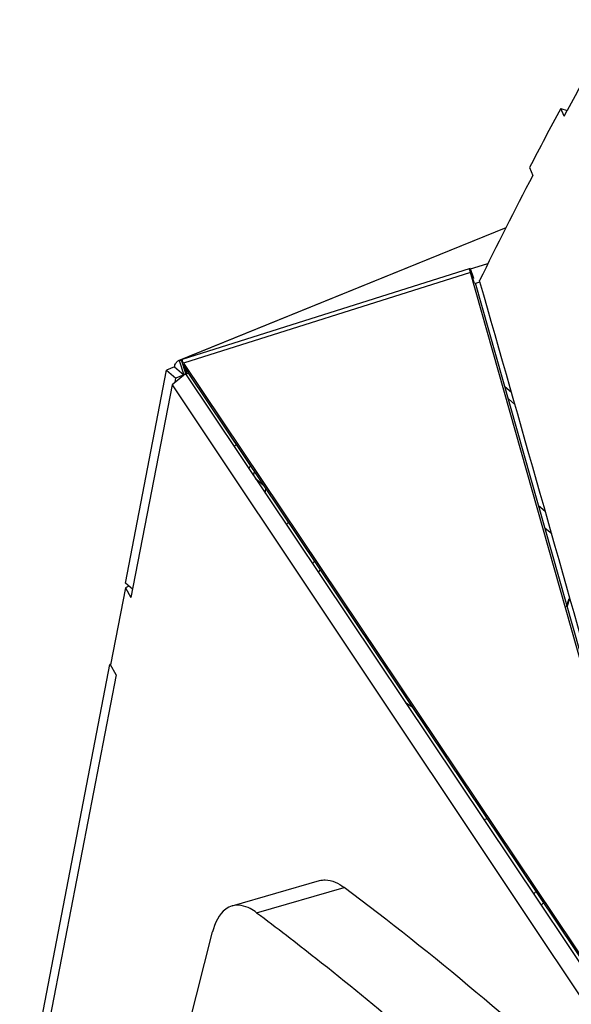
# Model space of a CAD drawing. Header units: millimetres. Extents: x 0 to 420, y 0 to 297.
# Tile 407 of 502: x 310 to 315, y 218 to 227. Entities that reach past the tile are written whole.
import ezdxf

# ---------------------------------------------------------------- set-up
doc = ezdxf.new("R2010")
doc.units = ezdxf.units.MM
doc.header["$LTSCALE"] = 23.1
doc.layers.get('0').update_dxf_attribs({"linetype": 'CONTINUOUS'})

msp = doc.modelspace()

# ---------------------------------------------------------------- linework, layer by layer
at = {"color": 7, "linetype": 'CONTINUOUS'}
for p, q in [((315.0962, 226.4539), (315.1601, 226.4346)), ((314.5523, 225.2728), (311.3068, 223.9543)), ((314.5516, 225.2715), (311.316, 223.9569)), ((314.1991, 224.8683), (311.3449, 223.968)), ((314.1928, 224.8613), (314.3748, 224.9187)), ((314.1991, 224.8683), (314.1928, 224.8613)), ((314.24, 224.7197), (314.1928, 224.8613)), ((314.1983, 224.8664), (314.1991, 224.8683)), ((314.1991, 224.8683), (314.231, 224.7727)), ((314.2016, 224.8302), (311.3573, 223.933)), ((314.2016, 224.8302), (314.2302, 224.7714)), ((316.7187, 215.9412), (314.2016, 224.8302)), ((311.2697, 223.895), (311.1893, 223.8624)), ((311.2697, 223.895), (311.3632, 223.8153)), ((311.316, 223.9569), (311.3385, 223.961)), ((311.316, 223.9569), (311.3632, 223.8153)), ((311.3385, 223.961), (311.3449, 223.968)), ((311.3858, 223.8194), (311.3385, 223.961)), ((311.3566, 223.9327), (311.3921, 223.8264)), ((311.3573, 223.933), (316.7187, 215.9412)), ((311.3573, 223.933), (311.407, 223.831)), ((310.7833, 221.7536), (311.1893, 223.8624)), ((311.1893, 223.8624), (311.2828, 223.7826)), ((311.3782, 223.8265), (311.2448, 223.7186)), ((311.3782, 223.8265), (316.7802, 215.7576)), ((311.2448, 223.7186), (310.838, 221.6125)), ((311.2448, 223.7186), (314.6613, 218.6027)), ((314.5421, 223.7013), (314.6067, 223.6462)), ((314.5766, 223.5793), (314.6415, 223.524)), ((312.0699, 222.7935), (312.1475, 222.7272)), ((312.1687, 222.6458), (312.1735, 222.6885)), ((314.8756, 222.5236), (314.9421, 222.4668)), ((315.0056, 222.2424), (314.9392, 222.2991)), ((310.8536, 221.6937), (310.7833, 221.7536)), ((310.7837, 221.7093), (310.6367, 220.9456)), ((310.818, 221.7241), (310.7837, 221.7093)), ((310.7837, 221.7093), (310.838, 221.6125)), ((315.1533, 221.5195), (315.1799, 221.6023)), ((315.16, 221.5191), (315.1869, 221.6019)), ((309.7354, 216.3111), (310.6287, 220.9508)), ((310.6383, 220.9542), (310.6287, 220.9508)), ((310.6359, 220.9447), (310.6287, 220.9508)), ((310.6905, 220.8486), (310.6367, 220.9456)), ((310.6905, 220.8486), (309.8197, 216.3354)), ((313.6215, 220.5301), (313.5584, 220.57)), ((314.3662, 219.42), (314.3345, 219.4108)), ((311.8397, 218.5598), (312.7057, 218.8098)), ((312.083, 218.4926), (312.949, 218.7426)), ((314.6613, 218.6027), (316.4825, 215.8726)), ((310.6213, 214.3086), (311.6472, 218.3022))]:
    msp.add_line(p, q, dxfattribs=at)
at = {"color": 3, "linetype": 'CONTINUOUS'}
for p, q in [((315.1285, 226.3765), (315.0962, 226.4539)), ((315.1285, 226.3765), (315.1601, 226.4346)), ((315.1285, 226.3765), (315.1597, 226.4345)), ((314.7857, 225.8683), (314.818, 225.7902)), ((316.7684, 215.8392), (314.2526, 224.7237)), ((314.2527, 224.7237), (314.2948, 224.737)), ((314.2945, 224.7369), (314.291, 224.749)), ((311.2752, 223.7432), (311.2828, 223.7826)), ((311.3632, 223.8153), (311.2828, 223.7826)), ((311.386, 223.8195), (311.3921, 223.8264)), ((311.407, 223.831), (311.3921, 223.8264)), ((311.407, 223.831), (316.7684, 215.8392))]:
    msp.add_line(p, q, dxfattribs=at)
for centre, radius, start, end in [((360.8358, 201.7909), 51.9001, 150.21373, 151.65181), ((350.6941, 207.2016), 40.4704, 151.59436, 152.53283), ((358.4846, 203.0319), 49.2413, 152.4722, 153.83004), ((-499.6649, -8.6905), 846.7693, 15.706838, 16.0018432), ((313.1536, 221.945), 1.7379, 137.15609, 138.07956)]:
    msp.add_arc(centre, radius, start, end, dxfattribs=at)
at = {"color": 7, "linetype": 'CONTINUOUS'}
for centre, radius, start, end in [((314.4159, 224.8763), 0.2192, 188.38863, 189.34914), ((314.4878, 224.8884), 0.292, 189.40224, 191.4922), ((311.3241, 223.9115), 0.0462, 100.14367, 112.02311), ((312.9091, 222.0803), 1.216, 136.78616, 138.12173), ((313.8142, 221.3066), 1.7646, 143.4871, 144.45581), ((314.0703, 221.0749), 1.6778, 147.62906, 148.70859), ((313.8844, 221.2198), 1.3504, 150.35944, 151.74267), ((314.4586, 219.0638), 0.5334, 313.51868, 317.07036), ((314.5656, 218.9696), 0.523, 309.65637, 313.25096)]:
    msp.add_arc(centre, radius, start, end, dxfattribs=at)
for points, knots in [([(314.1991, 224.8443), (314.1987, 224.8467), (314.1979, 224.854), (314.1971, 224.8616), (314.1983, 224.8664)], [0, 0, 0, 0, 0.335384, 1, 1, 1, 1]), ([(311.2697, 223.895), (311.2716, 223.9082), (311.2781, 223.9322), (311.2968, 223.9502), (311.3068, 223.9543)], [0, 0, 0, 0, 0.553896, 1, 1, 1, 1]), ([(311.3573, 223.933), (311.3556, 223.9374), (311.3513, 223.949), (311.3471, 223.9606), (311.3449, 223.968)], [0, 0, 0, 0, 0.38269, 1, 1, 1, 1]), ([(312.7059, 218.8099), (312.7241, 218.8151), (312.8109, 218.8261), (312.8953, 218.7828), (312.949, 218.7426)], [0, 0, 0, 0, 0.219761, 1, 1, 1, 1]), ([(316.3585, 215.7899), (316.0787, 216.0653), (314.9913, 217.1044), (313.8392, 218.0771), (312.949, 218.7426)], [0, 0, 0, 0, 0.261022, 1, 1, 1, 1]), ([(311.8399, 218.5599), (311.8176, 218.5535), (311.7169, 218.5016), (311.6689, 218.3866), (311.6472, 218.3022)], [0, 0, 0, 0, 0.209803, 1, 1, 1, 1]), ([(312.083, 218.4926), (312.0627, 218.5078), (311.9919, 218.5546), (311.8978, 218.5765), (311.8399, 218.5599)], [0, 0, 0, 0, 0.295957, 1, 1, 1, 1]), ([(312.083, 218.4926), (312.2807, 218.3448), (313.0884, 217.7241), (313.864, 217.062), (314.4346, 216.5423)], [0, 0, 0, 0, 0.242339, 1, 1, 1, 1])]:
    msp.add_open_spline(points, degree=3, knots=knots, dxfattribs=at)
msp.add_open_spline([(312.0519, 222.8196), (312.054, 222.8317), (312.0573, 222.8437), (312.0614, 222.8553)], degree=3, dxfattribs=at)

doc.saveas('drawing.dxf')
